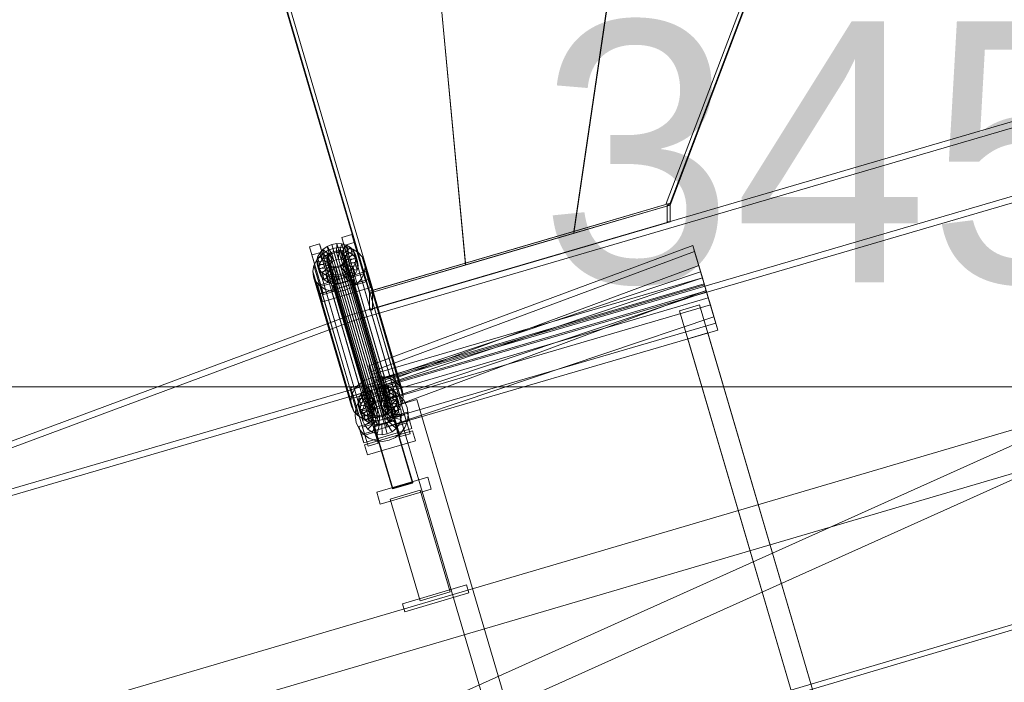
# Model space of a CAD drawing. Header units: millimetres. Extents: x -2233 to 65662, y -50530 to 6847.
# Tile 533 of 656: x 1577 to 2519, y 417 to 1052. Entities that reach past the tile are written whole.
import ezdxf

# ---------------------------------------------------------------- set-up
doc = ezdxf.new("R2010")
doc.units = ezdxf.units.MM
for name, color, linetype, lineweight in [('COTAS_O', 1, 'Continuous', 0), ('COTAS_P', 1, 'Continuous', 0), ('lateral_C01', 7, 'Continuous', 0), ('lateral_tolva-C01', 7, 'Continuous', 0)]:
    doc.layers.add(name, color=color, linetype=linetype, lineweight=lineweight)
doc.dimstyles.new('R19_100', dxfattribs={"dimtxt": 250, "dimasz": 150, "dimexe": 150, "dimexo": 80, "dimgap": 100, "dimtad": 1, "dimtih": 1, "dimtoh": 1, "dimdsep": 46, "dimcen": 0.09, "dimadec": 0, "dimazin": 0, "dimtfac": 1, "dimtdec": 4, "dimtofl": 0, "dimtmove": 0, "dimatfit": 3, "dimfxl": 1, "dimtolj": 1, "dimtzin": 0, "dimarcsym": 0})

# ---------------------------------------------------------------- blocks, each defined once
blk = doc.blocks.new('DIM_R32_1')
at = {"layer": 'COTAS_P'}
for p, q in [((795.97, 1103.41), (9904.9, 3783.41)), ((9904.9, 3783.41), (9748.3, 3784.24)), ((9904.9, 3783.41), (9773.7, 3697.9)), ((10158.93, 2920), (9904.9, 3783.41)), ((795.97, 1103.41), (927.17, 1188.91)), ((1050, 240), (795.97, 1103.41)), ((795.97, 1103.41), (952.57, 1102.57))]:
    blk.add_line(p, q, dxfattribs=at)
blk.add_text('9495 P', height=250, rotation=16.39477, dxfattribs=at).set_placement((5322.21, 2539.34))
blk = doc.blocks.new('DIM_R32_16')
at = {"layer": 'COTAS_O'}
for p, q in [((349.2, 1600), (349.2, 700)), ((3799.2, 1600), (3799.2, 700)), ((349.2, 700), (499.2, 745)), ((3799.2, 700), (3649.2, 745)), ((349.2, 700), (3799.2, 700)), ((349.2, 700), (499.2, 655)), ((3799.2, 700), (3649.2, 655))]:
    blk.add_line(p, q, dxfattribs=at)
blk.add_text('3450 O', height=250, dxfattribs=at).set_placement((2074.2, 800))

msp = doc.modelspace()

# ---------------------------------------------------------------- linework, layer by layer
at = {"layer": 'lateral_C01'}
for p, q in [((1105.699, 51.872), (10210.031, 2747.406)), ((1107.119, 47.078), (10211.451, 2742.611)), ((2835.677, 1044.442), (1895.052, 769.438)), ((1896.736, 763.679), (2837.361, 1038.683)), ((1914.367, 703.374), (2854.991, 978.379)), ((2856.675, 972.62), (1916.05, 697.615)), ((1884.938, 843.058), (1894.532, 845.881)), ((1887.192, 835.351), (1884.938, 843.058)), ((1884.938, 843.058), (1896.068, 805.347)), ((1894.532, 845.881), (1896.785, 838.173)), ((1905.661, 808.17), (1894.532, 845.881)), ((1854.24, 834.026), (1863.833, 836.849)), ((1856.493, 826.319), (1854.24, 834.026)), ((1854.24, 834.026), (1865.369, 796.315)), ((1863.833, 836.849), (1866.086, 829.141)), ((1874.963, 799.137), (1863.833, 836.849)), ((1863.876, 828.096), (1866.951, 831.579)), ((1865.171, 826.222), (1870.459, 829.945)), ((1866.951, 831.579), (1870.907, 834.364)), ((1873.755, 826.186), (1866.951, 831.579)), ((1866.951, 831.579), (1868.882, 824.973)), ((1870.459, 829.945), (1876.565, 832.48)), ((1870.459, 829.945), (1906.674, 706.075)), ((1870.907, 834.364), (1875.474, 836.26)), ((1875.629, 827.505), (1870.907, 834.364)), ((1870.907, 834.364), (1872.838, 827.757)), ((1877.406, 829.654), (1872.838, 827.757)), ((1875.307, 828.607), (1877.471, 829.505)), ((1875.474, 836.26), (1880.342, 837.14)), ((1877.793, 828.404), (1875.474, 836.26)), ((1875.474, 836.26), (1877.406, 829.654)), ((1876.565, 832.48), (1883.073, 833.656)), ((1876.565, 832.48), (1912.78, 708.611)), ((1882.273, 830.533), (1877.406, 829.654)), ((1877.406, 829.654), (1879.724, 821.797)), ((1877.471, 829.505), (1879.777, 829.921)), ((1877.471, 829.505), (1919.48, 685.817)), ((1879.777, 829.921), (1882.067, 829.828)), ((1879.777, 829.921), (1921.786, 686.233)), ((1880.099, 828.82), (1880.342, 837.14)), ((1880.342, 837.14), (1885.178, 836.942)), ((1880.342, 837.14), (1882.273, 830.533)), ((1882.273, 830.533), (1882.03, 822.214)), ((1882.067, 829.828), (1884.187, 829.23)), ((1882.067, 829.828), (1924.077, 686.139)), ((1887.11, 830.336), (1882.273, 830.533)), ((1882.389, 828.727), (1885.178, 836.942)), ((1883.073, 833.656), (1889.538, 833.391)), ((1883.073, 833.656), (1919.288, 709.786)), ((1887.11, 830.336), (1884.321, 822.12)), ((1884.509, 828.129), (1889.653, 835.68)), ((1885.178, 836.942), (1889.653, 835.68)), ((1885.178, 836.942), (1887.11, 830.336)), ((1886.313, 827.068), (1893.462, 833.441)), ((1891.585, 829.074), (1887.11, 830.336)), ((1896.785, 838.173), (1887.192, 835.351)), ((1898.321, 797.64), (1887.192, 835.351)), ((1887.679, 825.617), (1896.346, 830.377)), ((1889.538, 833.391), (1895.521, 831.705)), ((1889.538, 833.391), (1925.753, 709.522)), ((1889.653, 835.68), (1893.462, 833.441)), ((1889.653, 835.68), (1891.585, 829.074)), ((1893.462, 833.441), (1896.346, 830.377)), ((1893.462, 833.441), (1895.394, 826.835)), ((1895.521, 831.705), (1900.613, 828.711)), ((1895.521, 831.705), (1931.736, 707.835)), ((1896.346, 830.377), (1898.107, 826.696)), ((1896.346, 830.377), (1898.277, 823.77)), ((1896.785, 838.173), (1907.915, 800.462)), ((2221.088, 835.434), (1911.026, 720.127)), ((2222.781, 829.678), (1912.72, 714.371)), ((2230.237, 804.336), (2221.088, 835.434)), ((2221.088, 835.434), (2222.781, 829.678)), ((2231.931, 798.58), (2222.781, 829.678)), ((2222.781, 829.678), (2226.733, 816.247)), ((1866.086, 829.141), (1856.493, 826.319)), ((1867.623, 788.607), (1856.493, 826.319)), ((1858.408, 816.294), (1861.06, 821.566)), ((1861.06, 821.566), (1865.171, 826.222)), ((1861.06, 821.566), (1897.275, 697.697)), ((1861.133, 820.016), (1861.891, 824.152)), ((1871, 820.709), (1861.133, 820.016)), ((1861.133, 820.016), (1863.064, 813.41)), ((1861.652, 815.97), (1861.133, 820.016)), ((1861.891, 824.152), (1863.876, 828.096)), ((1871.359, 822.668), (1861.891, 824.152)), ((1861.891, 824.152), (1863.823, 817.546)), ((1865.807, 821.49), (1863.823, 817.546)), ((1872.299, 824.537), (1863.876, 828.096)), ((1863.876, 828.096), (1865.807, 821.49)), ((1865.171, 826.222), (1901.386, 702.353)), ((1868.882, 824.973), (1865.807, 821.49)), ((1865.807, 821.49), (1874.23, 817.93)), ((1866.086, 829.141), (1877.216, 791.43)), ((1872.838, 827.757), (1868.882, 824.973)), ((1868.882, 824.973), (1875.687, 819.58)), ((1870.678, 821.81), (1871.037, 823.77)), ((1870.924, 819.894), (1870.678, 821.81)), ((1870.678, 821.81), (1912.687, 678.122)), ((1871.359, 822.668), (1871, 820.709)), ((1872.931, 814.103), (1871, 820.709)), ((1871, 820.709), (1871.246, 818.793)), ((1871.037, 823.77), (1871.977, 825.638)), ((1871.037, 823.77), (1913.046, 680.081)), ((1872.299, 824.537), (1871.359, 822.668)), ((1873.29, 816.062), (1871.359, 822.668)), ((1871.977, 825.638), (1873.433, 827.287)), ((1871.977, 825.638), (1913.986, 681.949)), ((1873.755, 826.186), (1872.299, 824.537)), ((1874.23, 817.93), (1872.299, 824.537)), ((1872.838, 827.757), (1877.561, 820.899)), ((1873.433, 827.287), (1875.307, 828.607)), ((1873.433, 827.287), (1915.443, 683.599)), ((1875.629, 827.505), (1873.755, 826.186)), ((1875.687, 819.58), (1873.755, 826.186)), ((1875.307, 828.607), (1917.317, 684.918)), ((1877.793, 828.404), (1875.629, 827.505)), ((1877.561, 820.899), (1875.629, 827.505)), ((1875.687, 819.58), (1877.561, 820.899)), ((1877.561, 820.899), (1879.724, 821.797)), ((1880.099, 828.82), (1877.793, 828.404)), ((1879.724, 821.797), (1877.793, 828.404)), ((1879.724, 821.797), (1882.03, 822.214)), ((1882.389, 828.727), (1880.099, 828.82)), ((1882.03, 822.214), (1880.099, 828.82)), ((1882.03, 822.214), (1884.321, 822.12)), ((1884.509, 828.129), (1882.389, 828.727)), ((1884.321, 822.12), (1882.389, 828.727)), ((1884.187, 829.23), (1885.992, 828.169)), ((1884.187, 829.23), (1926.197, 685.542)), ((1884.321, 822.12), (1886.441, 821.523)), ((1886.313, 827.068), (1884.509, 828.129)), ((1886.441, 821.523), (1884.509, 828.129)), ((1885.992, 828.169), (1887.357, 826.718)), ((1885.992, 828.169), (1928.001, 684.481)), ((1887.679, 825.617), (1886.313, 827.068)), ((1888.245, 820.462), (1886.313, 827.068)), ((1891.585, 829.074), (1886.441, 821.523)), ((1886.441, 821.523), (1888.245, 820.462)), ((1888.078, 821.099), (1887.138, 819.23)), ((1887.357, 826.718), (1888.192, 824.974)), ((1887.357, 826.718), (1929.367, 683.029)), ((1887.46, 818.129), (1888.4, 819.997)), ((1888.514, 823.873), (1887.679, 825.617)), ((1889.611, 819.01), (1887.679, 825.617)), ((1888.438, 823.058), (1888.078, 821.099)), ((1888.078, 821.099), (1930.088, 677.41)), ((1888.192, 824.974), (1888.438, 823.058)), ((1930.201, 681.286), (1888.192, 824.974)), ((1895.394, 826.835), (1888.245, 820.462)), ((1888.245, 820.462), (1889.611, 819.01)), ((1888.4, 819.997), (1888.76, 821.957)), ((1888.4, 819.997), (1897.868, 818.514)), ((1890.332, 813.391), (1888.4, 819.997)), ((1888.438, 823.058), (1930.447, 679.369)), ((1898.107, 826.696), (1888.514, 823.873)), ((1888.514, 823.873), (1890.445, 817.267)), ((1888.76, 821.957), (1888.514, 823.873)), ((1888.76, 821.957), (1898.626, 822.65)), ((1890.691, 815.35), (1888.76, 821.957)), ((1898.277, 823.77), (1889.611, 819.01)), ((1890.445, 817.267), (1900.038, 820.089)), ((1895.394, 826.835), (1891.585, 829.074)), ((1898.277, 823.77), (1895.394, 826.835)), ((1898.626, 822.65), (1897.868, 818.514)), ((1900.038, 820.089), (1898.107, 826.696)), ((1898.107, 826.696), (1898.626, 822.65)), ((1900.038, 820.089), (1898.277, 823.77)), ((1898.626, 822.65), (1900.558, 816.043)), ((1900.558, 816.043), (1900.038, 820.089)), ((1900.613, 828.711), (1904.467, 824.614)), ((1900.613, 828.711), (1936.828, 704.842)), ((1904.467, 824.614), (1906.822, 819.694)), ((1904.467, 824.614), (1940.682, 700.745)), ((1857.394, 810.764), (1858.408, 816.294)), ((1858.088, 805.355), (1857.394, 810.764)), ((1857.394, 810.764), (1893.609, 686.895)), ((1858.408, 816.294), (1894.622, 692.424)), ((1871.246, 818.793), (1861.652, 815.97)), ((1861.652, 815.97), (1863.584, 809.364)), ((1863.413, 812.289), (1861.652, 815.97)), ((1862.027, 797.039), (1908.076, 810.588)), ((1863.823, 817.546), (1863.064, 813.41)), ((1863.064, 813.41), (1872.931, 814.103)), ((1863.064, 813.41), (1863.584, 809.364)), ((1872.08, 817.049), (1863.413, 812.289)), ((1863.413, 812.289), (1865.345, 805.683)), ((1866.297, 809.225), (1863.413, 812.289)), ((1863.584, 809.364), (1873.177, 812.186)), ((1863.823, 817.546), (1873.29, 816.062)), ((1873.446, 815.598), (1866.297, 809.225)), ((1875.25, 814.537), (1870.106, 806.986)), ((1871.758, 818.15), (1870.924, 819.894)), ((1870.924, 819.894), (1912.933, 676.205)), ((1873.177, 812.186), (1871.246, 818.793)), ((1871.246, 818.793), (1872.08, 817.049)), ((1873.124, 816.699), (1871.758, 818.15)), ((1871.758, 818.15), (1913.767, 674.462)), ((1874.011, 810.443), (1872.08, 817.049)), ((1872.08, 817.049), (1873.446, 815.598)), ((1872.931, 814.103), (1873.29, 816.062)), ((1873.177, 812.186), (1872.931, 814.103)), ((1874.928, 815.638), (1873.124, 816.699)), ((1873.124, 816.699), (1915.133, 673.01)), ((1874.011, 810.443), (1873.177, 812.186)), ((1873.29, 816.062), (1874.23, 817.93)), ((1875.377, 808.991), (1873.446, 815.598)), ((1873.446, 815.598), (1875.25, 814.537)), ((1874.23, 817.93), (1875.687, 819.58)), ((1877.37, 813.939), (1874.581, 805.724)), ((1877.048, 815.04), (1874.928, 815.638)), ((1874.928, 815.638), (1916.937, 671.95)), ((1877.181, 807.931), (1875.25, 814.537)), ((1875.25, 814.537), (1877.37, 813.939)), ((1879.339, 814.947), (1877.048, 815.04)), ((1877.048, 815.04), (1919.057, 671.352)), ((1879.301, 807.333), (1877.37, 813.939)), ((1877.37, 813.939), (1879.661, 813.846)), ((1881.644, 815.363), (1879.339, 814.947)), ((1879.339, 814.947), (1921.348, 671.258)), ((1879.661, 813.846), (1879.417, 805.526)), ((1879.661, 813.846), (1881.966, 814.262)), ((1881.592, 807.239), (1879.661, 813.846)), ((1883.808, 816.262), (1881.644, 815.363)), ((1881.644, 815.363), (1923.654, 671.675)), ((1881.966, 814.262), (1884.13, 815.161)), ((1881.966, 814.262), (1884.285, 806.406)), ((1883.898, 807.656), (1881.966, 814.262)), ((1885.682, 817.581), (1883.808, 816.262)), ((1883.808, 816.262), (1925.817, 672.573)), ((1884.13, 815.161), (1886.004, 816.48)), ((1884.13, 815.161), (1888.853, 808.302)), ((1886.061, 808.554), (1884.13, 815.161)), ((1887.138, 819.23), (1885.682, 817.581)), ((1885.682, 817.581), (1927.691, 673.892)), ((1886.004, 816.48), (1887.46, 818.129)), ((1886.004, 816.48), (1892.809, 811.087)), ((1887.935, 809.873), (1886.004, 816.48)), ((1887.138, 819.23), (1929.148, 675.542)), ((1887.46, 818.129), (1895.883, 814.57)), ((1889.392, 811.523), (1887.46, 818.129)), ((1889.392, 811.523), (1887.935, 809.873)), ((1892.809, 811.087), (1888.853, 808.302)), ((1890.332, 813.391), (1889.392, 811.523)), ((1897.815, 807.963), (1889.392, 811.523)), ((1889.611, 819.01), (1890.445, 817.267)), ((1890.691, 815.35), (1890.332, 813.391)), ((1899.799, 811.907), (1890.332, 813.391)), ((1890.445, 817.267), (1890.691, 815.35)), ((1900.558, 816.043), (1890.691, 815.35)), ((1895.883, 814.57), (1892.809, 811.087)), ((1892.809, 811.087), (1894.74, 804.481)), ((1897.868, 818.514), (1895.883, 814.57)), ((1895.883, 814.57), (1897.815, 807.963)), ((1897.815, 807.963), (1899.799, 811.907)), ((1897.868, 818.514), (1899.799, 811.907)), ((1899.799, 811.907), (1900.558, 816.043)), ((1907.516, 814.285), (1906.502, 808.755)), ((1906.822, 819.694), (1907.516, 814.285)), ((1943.037, 695.824), (1906.822, 819.694)), ((1907.516, 814.285), (1943.731, 690.415)), ((1908.076, 810.588), (1910.329, 802.88)), ((1910.394, 802.731), (1908.076, 810.588)), ((2226.733, 816.247), (1916.671, 700.94)), ((2235.882, 785.15), (2226.733, 816.247)), ((2226.733, 816.247), (2233.789, 792.264)), ((1860.442, 800.435), (1858.088, 805.355)), ((1858.088, 805.355), (1894.303, 681.486)), ((1863.584, 809.364), (1865.345, 805.683)), ((1910.329, 802.88), (1864.281, 789.332)), ((1910.394, 802.731), (1864.346, 789.183)), ((1865.345, 805.683), (1874.011, 810.443)), ((1865.345, 805.683), (1868.228, 802.619)), ((1866.297, 809.225), (1868.228, 802.619)), ((1870.106, 806.986), (1866.297, 809.225)), ((1868.228, 802.619), (1875.377, 808.991)), ((1868.228, 802.619), (1872.037, 800.379)), ((1870.106, 806.986), (1872.037, 800.379)), ((1874.581, 805.724), (1870.106, 806.986)), ((1872.037, 800.379), (1877.181, 807.931)), ((1875.377, 808.991), (1874.011, 810.443)), ((1874.581, 805.724), (1876.513, 799.118)), ((1879.417, 805.526), (1874.581, 805.724)), ((1877.181, 807.931), (1875.377, 808.991)), ((1876.513, 799.118), (1879.301, 807.333)), ((1876.549, 797.259), (1895.736, 802.905)), ((1895.808, 802.66), (1876.621, 797.015)), ((1879.301, 807.333), (1877.181, 807.931)), ((1881.592, 807.239), (1879.301, 807.333)), ((1884.285, 806.406), (1879.417, 805.526)), ((1879.417, 805.526), (1881.349, 798.92)), ((1881.349, 798.92), (1881.592, 807.239)), ((1883.898, 807.656), (1881.592, 807.239)), ((1886.061, 808.554), (1883.898, 807.656)), ((1886.216, 799.799), (1883.898, 807.656)), ((1888.853, 808.302), (1884.285, 806.406)), ((1884.285, 806.406), (1886.216, 799.799)), ((1887.935, 809.873), (1886.061, 808.554)), ((1890.784, 801.696), (1886.061, 808.554)), ((1886.216, 799.799), (1890.784, 801.696)), ((1894.74, 804.481), (1887.935, 809.873)), ((1888.853, 808.302), (1890.784, 801.696)), ((1890.784, 801.696), (1894.74, 804.481)), ((1894.74, 804.481), (1897.815, 807.963)), ((1895.736, 802.905), (1895.808, 802.66)), ((1952.928, 608.529), (1895.736, 802.905)), ((1895.808, 802.66), (1953, 608.285)), ((1905.661, 808.17), (1896.068, 805.347)), ((1896.068, 805.347), (1898.321, 797.64)), ((1903.85, 803.483), (1899.739, 798.827)), ((1906.502, 808.755), (1903.85, 803.483)), ((1903.85, 803.483), (1940.064, 679.614)), ((1907.915, 800.462), (1905.661, 808.17)), ((1906.502, 808.755), (1942.717, 684.886)), ((1910.329, 802.88), (1912.648, 795.024)), ((1912.648, 795.024), (1910.394, 802.731)), ((1913.496, 711.733), (2230.237, 804.336)), ((1915.472, 705.015), (2228.512, 810.199)), ((1917.166, 699.259), (2230.206, 804.443)), ((2228.512, 810.199), (2232.213, 797.619)), ((2230.206, 804.443), (2228.512, 810.199)), ((2230.206, 804.443), (2233.907, 791.863)), ((2234.157, 791.013), (2230.206, 804.443)), ((2231.931, 798.58), (2230.237, 804.336)), ((1864.297, 796.338), (1860.442, 800.435)), ((1860.442, 800.435), (1896.657, 676.565)), ((1864.281, 789.332), (1862.027, 797.039)), ((1862.027, 797.039), (1864.346, 789.183)), ((1869.389, 793.344), (1864.297, 796.338)), ((1864.297, 796.338), (1900.512, 672.469)), ((1874.963, 799.137), (1865.369, 796.315)), ((1865.369, 796.315), (1867.623, 788.607)), ((1866.599, 781.475), (1912.648, 795.024)), ((1875.372, 791.658), (1869.389, 793.344)), ((1869.389, 793.344), (1905.604, 669.475)), ((1872.037, 800.379), (1876.513, 799.118)), ((1877.216, 791.43), (1874.963, 799.137)), ((1876.513, 799.118), (1881.349, 798.92)), ((1876.621, 797.015), (1876.549, 797.259)), ((1933.741, 602.884), (1876.549, 797.259)), ((1933.813, 602.639), (1876.621, 797.015)), ((1881.349, 798.92), (1886.216, 799.799)), ((1888.344, 792.569), (1881.837, 791.393)), ((1894.45, 795.104), (1888.344, 792.569)), ((1888.344, 792.569), (1924.559, 668.7)), ((1899.739, 798.827), (1894.45, 795.104)), ((1894.45, 795.104), (1930.665, 671.235)), ((1898.321, 797.64), (1907.915, 800.462)), ((1899.739, 798.827), (1935.954, 674.958)), ((1915.19, 705.977), (2231.931, 798.58)), ((2232.213, 797.619), (1915.472, 705.015)), ((2233.907, 791.863), (1917.166, 699.259)), ((1923.728, 676.957), (2233.789, 792.264)), ((2235.882, 785.15), (2231.931, 798.58)), ((2232.213, 797.619), (2233.907, 791.863)), ((2233.789, 792.264), (2242.938, 761.166)), ((2233.907, 791.863), (2237.858, 778.432)), ((1866.599, 781.475), (1864.281, 789.332)), ((1864.346, 789.183), (1866.599, 781.475)), ((1867.623, 788.607), (1877.216, 791.43)), ((1881.837, 791.393), (1875.372, 791.658)), ((1875.372, 791.658), (1911.587, 667.789)), ((1881.837, 791.393), (1918.052, 667.524)), ((1919.141, 692.546), (2235.882, 785.15)), ((1921.117, 685.829), (2234.157, 791.013)), ((2234.157, 791.013), (2237.858, 778.432)), ((2241.213, 767.029), (2234.157, 791.013)), ((2242.938, 761.166), (2235.882, 785.15)), ((2237.858, 778.432), (1921.117, 685.829)), ((2208.215, 772.9), (2227.402, 778.545)), ((2208.215, 772.9), (2333.626, 346.645)), ((2352.813, 352.29), (2227.402, 778.545)), ((2237.858, 778.432), (2244.915, 754.449)), ((1895.052, 769.438), (993.259, 434.076)), ((994.943, 428.317), (1896.736, 763.679)), ((1914.367, 703.374), (1895.052, 769.438)), ((1895.052, 769.438), (1896.736, 763.679)), ((1896.736, 763.679), (1916.05, 697.615)), ((2241.213, 767.029), (1928.174, 661.845)), ((2244.915, 754.449), (2241.213, 767.029)), ((2242.938, 761.166), (1926.197, 668.563)), ((1928.174, 661.845), (2244.915, 754.449)), ((2216.12, 746.03), (2235.307, 751.675)), ((2216.12, 746.03), (2333.626, 346.645)), ((2352.813, 352.29), (2235.307, 751.675)), ((1911.026, 720.127), (1913.496, 711.733)), ((1912.72, 714.371), (1911.026, 720.127)), ((1912.78, 708.611), (1906.674, 706.075)), ((1912.72, 714.371), (1915.19, 705.977)), ((1916.671, 700.94), (1912.72, 714.371)), ((1919.288, 709.786), (1912.78, 708.611)), ((1913.496, 711.733), (1915.19, 705.977)), ((1925.753, 709.522), (1919.288, 709.786)), ((1924.372, 708.178), (1933.966, 711.001)), ((1926.626, 700.471), (1924.372, 708.178)), ((1924.372, 708.178), (1935.502, 670.467)), ((1931.736, 707.835), (1925.753, 709.522)), ((1936.828, 704.842), (1931.736, 707.835)), ((1933.966, 711.001), (1936.219, 703.294)), ((1945.095, 673.29), (1933.966, 711.001)), ((993.259, 434.076), (1914.367, 703.374)), ((1916.05, 697.615), (994.943, 428.317)), ((1893.674, 699.146), (1903.267, 701.969)), ((1895.927, 691.439), (1893.674, 699.146)), ((1893.674, 699.146), (1904.803, 661.435)), ((1897.275, 697.697), (1894.622, 692.424)), ((1901.386, 702.353), (1897.275, 697.697)), ((1906.674, 706.075), (1901.386, 702.353)), ((1903.267, 701.969), (1905.52, 694.261)), ((1914.397, 664.258), (1903.267, 701.969)), ((1906.385, 696.699), (1910.341, 699.484)), ((1909.988, 694.929), (1916.05, 697.615)), ((1910.341, 699.484), (1914.908, 701.38)), ((1915.063, 692.626), (1910.341, 699.484)), ((1910.341, 699.484), (1912.272, 692.878)), ((1914.908, 701.38), (1919.776, 702.26)), ((1917.227, 693.524), (1914.908, 701.38)), ((1914.908, 701.38), (1916.84, 694.774)), ((1915.19, 705.977), (1919.141, 692.546)), ((1915.472, 705.015), (1917.166, 699.259)), ((1916.05, 697.615), (1922.601, 698.64)), ((1916.671, 700.94), (1919.141, 692.546)), ((1923.728, 676.957), (1916.671, 700.94)), ((1917.166, 699.259), (1921.117, 685.829)), ((1919.533, 693.941), (1919.776, 702.26)), ((1919.776, 702.26), (1924.612, 702.062)), ((1919.776, 702.26), (1921.707, 695.653)), ((1921.823, 693.847), (1924.612, 702.062)), ((1922.601, 698.64), (1929.194, 697.935)), ((1923.943, 693.249), (1929.087, 700.8)), ((1924.612, 702.062), (1929.087, 700.8)), ((1924.612, 702.062), (1926.544, 695.456)), ((1925.747, 692.188), (1932.896, 698.561)), ((1936.219, 703.294), (1926.626, 700.471)), ((1937.755, 662.76), (1926.626, 700.471)), ((1927.28, 698.417), (1936.874, 701.24)), ((1927.28, 698.417), (1940.829, 652.369)), ((1929.087, 700.8), (1932.896, 698.561)), ((1929.087, 700.8), (1931.019, 694.194)), ((1929.194, 697.935), (1935.38, 695.547)), ((1932.896, 698.561), (1935.78, 695.497)), ((1932.896, 698.561), (1934.828, 691.955)), ((1936.219, 703.294), (1947.349, 665.582)), ((1940.682, 700.745), (1936.828, 704.842)), ((1950.422, 655.192), (1936.874, 701.24)), ((1943.037, 695.824), (1940.682, 700.745)), ((1894.622, 692.424), (1893.609, 686.895)), ((1905.52, 694.261), (1895.927, 691.439)), ((1907.057, 653.728), (1895.927, 691.439)), ((1896.581, 689.385), (1906.175, 692.208)), ((1896.581, 689.385), (1910.13, 643.337)), ((1900.567, 685.137), (1901.325, 689.272)), ((1900.92, 685.409), (1904.827, 690.766)), ((1901.325, 689.272), (1903.31, 693.216)), ((1910.793, 687.789), (1901.325, 689.272)), ((1901.325, 689.272), (1903.257, 682.666)), ((1903.31, 693.216), (1906.385, 696.699)), ((1911.733, 689.657), (1903.31, 693.216)), ((1903.31, 693.216), (1905.241, 686.61)), ((1904.827, 690.766), (1909.988, 694.929)), ((1908.316, 690.093), (1905.241, 686.61)), ((1905.52, 694.261), (1916.65, 656.55)), ((1919.723, 646.16), (1906.175, 692.208)), ((1913.189, 691.307), (1906.385, 696.699)), ((1906.385, 696.699), (1908.316, 690.093)), ((1912.272, 692.878), (1908.316, 690.093)), ((1908.316, 690.093), (1915.121, 684.7)), ((1909.461, 686.352), (1913.322, 689.466)), ((1911.733, 689.657), (1910.793, 687.789)), ((1913.189, 691.307), (1911.733, 689.657)), ((1913.664, 683.05), (1911.733, 689.657)), ((1916.84, 694.774), (1912.272, 692.878)), ((1912.272, 692.878), (1916.995, 686.019)), ((1915.063, 692.626), (1913.189, 691.307)), ((1915.121, 684.7), (1913.189, 691.307)), ((1913.322, 689.466), (1917.857, 691.475)), ((1918.531, 680.93), (1913.322, 689.466)), ((1917.227, 693.524), (1915.063, 692.626)), ((1916.995, 686.019), (1915.063, 692.626)), ((1921.707, 695.653), (1916.84, 694.774)), ((1916.84, 694.774), (1919.158, 686.918)), ((1919.533, 693.941), (1917.227, 693.524)), ((1919.158, 686.918), (1917.227, 693.524)), ((1917.857, 691.475), (1922.757, 692.242)), ((1920.679, 681.882), (1917.857, 691.475)), ((1919.141, 692.546), (1926.197, 668.563)), ((1921.823, 693.847), (1919.533, 693.941)), ((1921.464, 687.334), (1919.533, 693.941)), ((1921.707, 695.653), (1921.464, 687.334)), ((1926.544, 695.456), (1921.707, 695.653)), ((1923.943, 693.249), (1921.823, 693.847)), ((1923.755, 687.24), (1921.823, 693.847)), ((1923, 682.245), (1922.757, 692.242)), ((1922.757, 692.242), (1927.689, 691.715)), ((1926.544, 695.456), (1923.755, 687.24)), ((1925.747, 692.188), (1923.943, 693.249)), ((1925.875, 686.643), (1923.943, 693.249)), ((1925.337, 681.995), (1927.689, 691.715)), ((1927.113, 690.737), (1925.747, 692.188)), ((1927.679, 685.582), (1925.747, 692.188)), ((1931.019, 694.194), (1925.875, 686.643)), ((1931.019, 694.194), (1926.544, 695.456)), ((1927.113, 690.737), (1935.78, 695.497)), ((1927.948, 688.993), (1927.113, 690.737)), ((1929.045, 684.131), (1927.113, 690.737)), ((1927.528, 681.149), (1932.316, 689.929)), ((1934.828, 691.955), (1927.679, 685.582)), ((1927.689, 691.715), (1932.316, 689.929)), ((1937.541, 691.816), (1927.948, 688.993)), ((1927.948, 688.993), (1929.879, 682.387)), ((1928.194, 687.077), (1927.948, 688.993)), ((1937.711, 688.89), (1929.045, 684.131)), ((1934.828, 691.955), (1931.019, 694.194)), ((1932.316, 689.929), (1936.323, 687.006)), ((1937.711, 688.89), (1934.828, 691.955)), ((1935.38, 695.547), (1940.737, 691.64)), ((1935.78, 695.497), (1937.541, 691.816)), ((1935.78, 695.497), (1937.711, 688.89)), ((1939.472, 685.21), (1937.541, 691.816)), ((1937.541, 691.816), (1938.06, 687.77)), ((1939.472, 685.21), (1937.711, 688.89)), ((1940.737, 691.64), (1944.901, 686.479)), ((1942.717, 684.886), (1943.731, 690.415)), ((1943.731, 690.415), (1943.037, 695.824)), ((1893.609, 686.895), (1894.303, 681.486)), ((1894.303, 681.486), (1896.657, 676.565)), ((1897.827, 672.63), (1898.532, 679.223)), ((1898.532, 679.223), (1900.92, 685.409)), ((1910.434, 685.829), (1900.567, 685.137)), ((1900.567, 685.137), (1902.498, 678.53)), ((1901.086, 681.09), (1900.567, 685.137)), ((1910.68, 683.913), (1901.086, 681.09)), ((1901.086, 681.09), (1903.018, 674.484)), ((1902.847, 677.41), (1901.086, 681.09)), ((1903.257, 682.666), (1902.498, 678.53)), ((1902.498, 678.53), (1912.365, 679.223)), ((1911.514, 682.169), (1902.847, 677.41)), ((1905.241, 686.61), (1903.257, 682.666)), ((1903.257, 682.666), (1912.724, 681.182)), ((1904.753, 677.717), (1906.539, 682.344)), ((1905.241, 686.61), (1913.664, 683.05)), ((1912.88, 680.718), (1905.731, 674.345)), ((1906.539, 682.344), (1909.461, 686.352)), ((1915.318, 677.557), (1906.539, 682.344)), ((1916.702, 679.455), (1909.461, 686.352)), ((1914.684, 679.657), (1909.54, 672.106)), ((1910.793, 687.789), (1910.434, 685.829)), ((1912.365, 679.223), (1910.434, 685.829)), ((1910.434, 685.829), (1910.68, 683.913)), ((1912.611, 677.306), (1910.68, 683.913)), ((1910.68, 683.913), (1911.514, 682.169)), ((1912.724, 681.182), (1910.793, 687.789)), ((1913.445, 675.563), (1911.514, 682.169)), ((1911.514, 682.169), (1912.88, 680.718)), ((1912.365, 679.223), (1912.724, 681.182)), ((1912.611, 677.306), (1912.365, 679.223)), ((1913.046, 680.081), (1912.687, 678.122)), ((1912.724, 681.182), (1913.664, 683.05)), ((1914.811, 674.111), (1912.88, 680.718)), ((1912.88, 680.718), (1914.684, 679.657)), ((1913.986, 681.949), (1913.046, 680.081)), ((1913.664, 683.05), (1915.121, 684.7)), ((1915.443, 683.599), (1913.986, 681.949)), ((1916.804, 679.059), (1914.015, 670.844)), ((1916.615, 673.051), (1914.684, 679.657)), ((1914.684, 679.657), (1916.804, 679.059)), ((1915.121, 684.7), (1916.995, 686.019)), ((1915.318, 677.557), (1916.702, 679.455)), ((1917.317, 684.918), (1915.443, 683.599)), ((1916.702, 679.455), (1918.531, 680.93)), ((1918.735, 672.453), (1916.804, 679.059)), ((1916.804, 679.059), (1919.095, 678.966)), ((1916.995, 686.019), (1919.158, 686.918)), ((1919.48, 685.817), (1917.317, 684.918)), ((1918.531, 680.93), (1920.679, 681.882)), ((1919.095, 678.966), (1918.851, 670.646)), ((1919.095, 678.966), (1921.4, 679.382)), ((1921.026, 672.359), (1919.095, 678.966)), ((1919.158, 686.918), (1921.464, 687.334)), ((1921.786, 686.233), (1919.48, 685.817)), ((1920.679, 681.882), (1923, 682.245)), ((1921.117, 685.829), (1928.174, 661.845)), ((1921.4, 679.382), (1923.564, 680.281)), ((1921.4, 679.382), (1923.719, 671.526)), ((1923.332, 672.776), (1921.4, 679.382)), ((1921.464, 687.334), (1923.755, 687.24)), ((1924.077, 686.139), (1921.786, 686.233)), ((1923, 682.245), (1925.337, 681.995)), ((1923.564, 680.281), (1925.438, 681.6)), ((1923.564, 680.281), (1928.287, 673.422)), ((1925.495, 673.674), (1923.564, 680.281)), ((1923.755, 687.24), (1925.875, 686.643)), ((1926.197, 685.542), (1924.077, 686.139)), ((1925.337, 681.995), (1927.528, 681.149)), ((1925.438, 681.6), (1926.894, 683.249)), ((1925.438, 681.6), (1932.243, 676.207)), ((1927.369, 674.993), (1925.438, 681.6)), ((1925.875, 686.643), (1927.679, 685.582)), ((1928.001, 684.481), (1926.197, 685.542)), ((1926.894, 683.249), (1927.834, 685.118)), ((1926.894, 683.249), (1935.317, 679.69)), ((1928.826, 676.643), (1926.894, 683.249)), ((1927.528, 681.149), (1929.427, 679.765)), ((1927.679, 685.582), (1929.045, 684.131)), ((1927.834, 685.118), (1928.194, 687.077)), ((1927.834, 685.118), (1937.302, 683.634)), ((1929.766, 678.511), (1927.834, 685.118)), ((1929.367, 683.029), (1928.001, 684.481)), ((1928.194, 687.077), (1938.06, 687.77)), ((1930.125, 680.47), (1928.194, 687.077)), ((1929.045, 684.131), (1929.879, 682.387)), ((1930.201, 681.286), (1929.367, 683.029)), ((1929.427, 679.765), (1936.323, 687.006)), ((1929.427, 679.765), (1930.902, 677.936)), ((1930.125, 680.47), (1929.766, 678.511)), ((1929.879, 682.387), (1939.472, 685.21)), ((1929.879, 682.387), (1930.125, 680.47)), ((1930.088, 677.41), (1930.447, 679.369)), ((1939.992, 681.163), (1930.125, 680.47)), ((1930.447, 679.369), (1930.201, 681.286)), ((1930.902, 677.936), (1939.438, 683.146)), ((1941.447, 678.611), (1931.854, 675.788)), ((1935.317, 679.69), (1932.243, 676.207)), ((1937.302, 683.634), (1935.317, 679.69)), ((1935.317, 679.69), (1937.249, 673.084)), ((1935.954, 674.958), (1940.064, 679.614)), ((1936.323, 687.006), (1939.438, 683.146)), ((1938.06, 687.77), (1937.302, 683.634)), ((1937.302, 683.634), (1939.233, 677.027)), ((1937.821, 682.198), (1957.008, 687.843)), ((1937.821, 682.198), (2060.214, 266.202)), ((1938.06, 687.77), (1939.992, 681.163)), ((1939.233, 677.027), (1939.992, 681.163)), ((1939.438, 683.146), (1941.447, 678.611)), ((1939.992, 681.163), (1939.472, 685.21)), ((1940.064, 679.614), (1942.717, 684.886)), ((1941.447, 678.611), (1942.214, 673.71)), ((1944.901, 686.479), (1947.587, 680.417)), ((1947.587, 680.417), (1948.612, 673.866)), ((2079.401, 271.847), (1957.008, 687.843)), ((1437.97, 338.511), (2589.177, 677.216)), ((1483.761, 175.677), (2588.679, 671.713)), ((1896.657, 676.565), (1900.512, 672.469)), ((1898.852, 666.079), (1897.827, 672.63)), ((1900.512, 672.469), (1905.604, 669.475)), ((1901.461, 662.16), (1947.51, 675.708)), ((1902.498, 678.53), (1903.018, 674.484)), ((1902.847, 677.41), (1904.779, 670.803)), ((1905.731, 674.345), (1902.847, 677.41)), ((1903.018, 674.484), (1912.611, 677.306)), ((1903.018, 674.484), (1904.779, 670.803)), ((1904.225, 672.785), (1904.753, 677.717)), ((1914.222, 673.029), (1904.225, 672.785)), ((1904.992, 667.885), (1904.225, 672.785)), ((1914.472, 675.365), (1904.753, 677.717)), ((1904.779, 670.803), (1913.445, 675.563)), ((1904.779, 670.803), (1907.662, 667.739)), ((1914.585, 670.708), (1904.992, 667.885)), ((1905.604, 669.475), (1911.587, 667.789)), ((1905.731, 674.345), (1907.662, 667.739)), ((1909.54, 672.106), (1905.731, 674.345)), ((1907.662, 667.739), (1914.811, 674.111)), ((1909.54, 672.106), (1911.471, 665.499)), ((1914.015, 670.844), (1909.54, 672.106)), ((1911.471, 665.499), (1916.615, 673.051)), ((1913.445, 675.563), (1912.611, 677.306)), ((1912.687, 678.122), (1912.933, 676.205)), ((1912.933, 676.205), (1913.767, 674.462)), ((1914.811, 674.111), (1913.445, 675.563)), ((1913.767, 674.462), (1915.133, 673.01)), ((1914.015, 670.844), (1915.947, 664.238)), ((1918.851, 670.646), (1914.015, 670.844)), ((1914.222, 673.029), (1914.472, 675.365)), ((1914.585, 670.708), (1914.222, 673.029)), ((1914.472, 675.365), (1915.318, 677.557)), ((1915.537, 668.559), (1914.585, 670.708)), ((1916.615, 673.051), (1914.811, 674.111)), ((1915.133, 673.01), (1916.937, 671.95)), ((1915.947, 664.238), (1918.735, 672.453)), ((1918.735, 672.453), (1916.615, 673.051)), ((1916.937, 671.95), (1919.057, 671.352)), ((1921.026, 672.359), (1918.735, 672.453)), ((1923.719, 671.526), (1918.851, 670.646)), ((1918.851, 670.646), (1920.783, 664.04)), ((1919.057, 671.352), (1921.348, 671.258)), ((1920.783, 664.04), (1921.026, 672.359)), ((1923.332, 672.776), (1921.026, 672.359)), ((1921.348, 671.258), (1923.654, 671.675)), ((1925.495, 673.674), (1923.332, 672.776)), ((1925.65, 664.919), (1923.332, 672.776)), ((1923.654, 671.675), (1925.817, 672.573)), ((1928.287, 673.422), (1923.719, 671.526)), ((1923.719, 671.526), (1925.65, 664.919)), ((1926.197, 668.563), (1923.728, 676.957)), ((1924.559, 668.7), (1930.665, 671.235)), ((1927.369, 674.993), (1925.495, 673.674)), ((1930.218, 666.816), (1925.495, 673.674)), ((1925.817, 672.573), (1927.691, 673.892)), ((1928.826, 676.643), (1927.369, 674.993)), ((1934.174, 669.601), (1927.369, 674.993)), ((1927.691, 673.892), (1929.148, 675.542)), ((1932.243, 676.207), (1928.287, 673.422)), ((1928.287, 673.422), (1930.218, 666.816)), ((1929.766, 678.511), (1928.826, 676.643)), ((1937.249, 673.084), (1928.826, 676.643)), ((1929.148, 675.542), (1930.088, 677.41)), ((1939.233, 677.027), (1929.766, 678.511)), ((1930.218, 666.816), (1934.174, 669.601)), ((1930.665, 671.235), (1935.954, 674.958)), ((1930.902, 677.936), (1931.854, 675.788)), ((1931.967, 671.131), (1931.121, 668.939)), ((1931.854, 675.788), (1932.217, 673.467)), ((1932.217, 673.467), (1931.967, 671.131)), ((1931.967, 671.131), (1941.686, 668.778)), ((1932.217, 673.467), (1942.214, 673.71)), ((1932.243, 676.207), (1934.174, 669.601)), ((1934.174, 669.601), (1937.249, 673.084)), ((1945.095, 673.29), (1935.502, 670.467)), ((1935.502, 670.467), (1937.755, 662.76)), ((1937.249, 673.084), (1939.233, 677.027)), ((1942.214, 673.71), (1941.686, 668.778)), ((1942.571, 666.054), (1961.758, 671.7)), ((1947.349, 665.582), (1945.095, 673.29)), ((1947.51, 675.708), (1949.763, 668)), ((1949.828, 667.851), (1947.51, 675.708)), ((1948.612, 673.866), (1947.907, 667.273)), ((2079.401, 271.847), (1961.758, 671.7)), ((1901.538, 660.016), (1898.852, 666.079)), ((1903.715, 654.452), (1901.461, 662.16)), ((1901.461, 662.16), (1903.78, 654.303)), ((1905.701, 654.855), (1901.538, 660.016)), ((1949.763, 668), (1903.715, 654.452)), ((1949.828, 667.851), (1903.78, 654.303)), ((1914.397, 664.258), (1904.803, 661.435)), ((1904.803, 661.435), (1907.057, 653.728)), ((1907.001, 663.35), (1904.992, 667.885)), ((1906.033, 646.596), (1952.082, 660.144)), ((1915.537, 668.559), (1907.001, 663.35)), ((1910.115, 659.49), (1907.001, 663.35)), ((1907.662, 667.739), (1911.471, 665.499)), ((1917.012, 666.731), (1910.115, 659.49)), ((1911.471, 665.499), (1915.947, 664.238)), ((1911.587, 667.789), (1918.052, 667.524)), ((1918.911, 665.346), (1914.123, 656.567)), ((1916.65, 656.55), (1914.397, 664.258)), ((1917.012, 666.731), (1915.537, 668.559)), ((1915.902, 662.655), (1935.088, 668.301)), ((1916.136, 661.858), (1915.902, 662.655)), ((1933.43, 603.092), (1915.902, 662.655)), ((1915.947, 664.238), (1920.783, 664.04)), ((1935.323, 667.505), (1916.136, 661.858)), ((1933.664, 602.295), (1916.136, 661.858)), ((1918.911, 665.346), (1917.012, 666.731)), ((1918.052, 667.524), (1924.559, 668.7)), ((1921.102, 664.5), (1918.75, 654.781)), ((1921.102, 664.5), (1918.911, 665.346)), ((1920.783, 664.04), (1925.65, 664.919)), ((1923.439, 664.25), (1921.102, 664.5)), ((1925.76, 664.614), (1923.439, 664.25)), ((1923.439, 664.25), (1923.682, 654.253)), ((1925.65, 664.919), (1930.218, 666.816)), ((1927.908, 665.565), (1925.76, 664.614)), ((1925.76, 664.614), (1928.582, 655.02)), ((1929.736, 667.041), (1927.908, 665.565)), ((1927.908, 665.565), (1933.117, 657.029)), ((1931.121, 668.939), (1929.736, 667.041)), ((1929.736, 667.041), (1936.978, 660.144)), ((1931.121, 668.939), (1939.9, 664.151)), ((1936.978, 660.144), (1933.117, 657.029)), ((1935.088, 668.301), (1935.323, 667.505)), ((1952.616, 608.738), (1935.088, 668.301)), ((1935.323, 667.505), (1952.851, 607.941)), ((1939.9, 664.151), (1936.978, 660.144)), ((1937.755, 662.76), (1947.349, 665.582)), ((1941.686, 668.778), (1939.9, 664.151)), ((1945.519, 661.087), (1941.612, 655.73)), ((1942.571, 666.054), (2060.214, 266.202)), ((1947.907, 667.273), (1945.519, 661.087)), ((1949.763, 668), (1952.082, 660.144)), ((1952.082, 660.144), (1949.828, 667.851)), ((1906.033, 646.596), (1903.715, 654.452)), ((1903.78, 654.303), (1906.033, 646.596)), ((1911.059, 650.948), (1905.701, 654.855)), ((1906.687, 644.409), (1952.735, 657.957)), ((1907.057, 653.728), (1916.65, 656.55)), ((1914.123, 656.567), (1910.115, 659.49)), ((1917.245, 648.561), (1911.059, 650.948)), ((1918.75, 654.781), (1914.123, 656.567)), ((1923.682, 654.253), (1918.75, 654.781)), ((1939.305, 654.006), (1920.118, 648.36)), ((1928.582, 655.02), (1923.682, 654.253)), ((1933.117, 657.029), (1928.582, 655.02)), ((1936.451, 651.566), (1930.389, 648.881)), ((1941.612, 655.73), (1936.451, 651.566)), ((1939.305, 654.006), (1952.74, 608.341)), ((1940.829, 652.369), (1950.422, 655.192)), ((1955.558, 648.364), (1952.735, 657.957)), ((1496.048, 148.309), (2600.966, 644.345)), ((1906.687, 644.409), (1909.51, 634.816)), ((1909.51, 634.816), (1955.558, 648.364)), ((1910.13, 643.337), (1919.723, 646.16)), ((1923.838, 647.855), (1917.245, 648.561)), ((1933.553, 602.696), (1920.118, 648.36)), ((1930.389, 648.881), (1923.838, 647.855)), ((1449.26, 300.138), (2600.468, 638.842)), ((1918.497, 599.309), (1967.232, 613.647)), ((1970.619, 602.135), (1967.232, 613.647)), ((1952.616, 608.738), (1933.43, 603.092)), ((1952.74, 608.341), (1933.553, 602.696)), ((1933.664, 602.295), (1952.851, 607.941)), ((1952.928, 608.529), (1933.741, 602.884)), ((1933.813, 602.639), (1953, 608.285)), ((1952.851, 607.941), (1952.616, 608.738)), ((1953, 608.285), (1952.928, 608.529)), ((1918.497, 599.309), (1921.884, 587.796)), ((1921.884, 587.796), (1970.619, 602.135)), ((1931.297, 592.651), (1960.077, 601.118)), ((1933.43, 603.092), (1933.664, 602.295)), ((1933.741, 602.884), (1933.813, 602.639)), ((1988.743, 503.685), (1960.077, 601.118)), ((1931.297, 592.651), (1959.963, 495.218)), ((1943.09, 492.338), (2004.488, 510.402)), ((2006.746, 502.728), (2004.488, 510.402)), ((1945.348, 484.663), (2006.746, 502.728)), ((1959.963, 495.218), (1988.743, 503.685)), ((1943.09, 492.338), (1945.348, 484.663))]:
    msp.add_line(p, q, dxfattribs=at)
at = {"layer": 'lateral_tolva-C01'}
for p, q in [((1674.2, 1601.836), (1911.451, 791.662)), ((1911.451, 789.826), (1674.2, 1600)), ((1678.039, 1601.124), (1915.29, 790.95)), ((2470.459, 1601.416), (2195.657, 875.427)), ((2199.398, 875.847), (2474.2, 1601.836)), ((2474.2, 1600), (2199.398, 874.011)), ((2303.627, 1151.691), (2199.203, 875.815)), ((2199.398, 874.011), (2303.823, 1149.887)), ((2107.06, 848.876), (2149.219, 1134.989)), ((2149.229, 1134.896), (2107.07, 848.783)), ((2107.255, 847.072), (2149.414, 1133.185)), ((2003.409, 818.477), (1975.519, 1116.106)), ((1975.527, 1116.03), (2003.417, 818.401)), ((2003.594, 816.765), (1975.704, 1114.394)), ((1911.274, 791.462), (1821.119, 1099.328)), ((1821.296, 1097.692), (1911.451, 789.826)), ((1911.451, 791.662), (2199.398, 875.847)), ((2199.398, 874.011), (1911.451, 789.826)), ((2199.203, 875.815), (2107.06, 848.876)), ((2107.255, 847.072), (2199.398, 874.011)), ((2199.398, 874.011), (2195.657, 875.427)), ((2196.398, 874.011), (2196.398, 858.011)), ((2199.398, 874.011), (2196.398, 874.011)), ((2199.398, 874.011), (2199.203, 875.815)), ((2199.398, 874.011), (2199.398, 875.847)), ((2199.398, 858.011), (2199.398, 874.011)), ((1911.451, 773.826), (2199.398, 858.011)), ((2199.398, 858.011), (2196.398, 858.011)), ((2107.07, 848.783), (2003.409, 818.477)), ((2107.255, 847.072), (2107.06, 848.876)), ((2107.255, 847.072), (2107.07, 848.783)), ((2003.594, 816.765), (2107.255, 847.072)), ((2003.417, 818.401), (1911.274, 791.462)), ((1911.451, 789.826), (2003.594, 816.765)), ((2003.594, 816.765), (2003.409, 818.477)), ((2003.594, 816.765), (2003.417, 818.401)), ((1911.451, 789.826), (1911.274, 791.462)), ((1911.451, 789.826), (1911.451, 791.662)), ((1911.451, 789.826), (1915.29, 790.95)), ((1911.451, 789.826), (1911.451, 773.826)), ((1911.451, 789.826), (1914.451, 789.826)), ((1914.451, 789.826), (1914.451, 773.826)), ((1911.451, 773.826), (1914.451, 773.826))]:
    msp.add_line(p, q, dxfattribs=at)

# ---------------------------------------------------------------- dimensions: what is measured, and where the dimension line sits
at = {"layer": 'COTAS_O'}
dim = msp.add_aligned_dim(p1=(349.2, 1600), p2=(3799.2, 1600), distance=-900, text='<> O', dimstyle='R19_100', dxfattribs=at)
dim.commit()
dim.dimension.update_dxf_attribs({"geometry": 'DIM_R32_16', "text_midpoint": (2074.2, 700)})
at = {"layer": 'COTAS_P'}
dim = msp.add_aligned_dim(p1=(1050, 240), p2=(10158.931, 2920), distance=900, text='<> P', dimstyle='R19_100', dxfattribs=at)
dim.commit()
dim.dimension.update_dxf_attribs({"geometry": 'DIM_R32_1', "text_midpoint": (5350.437, 2443.406)})

doc.saveas('drawing.dxf')
